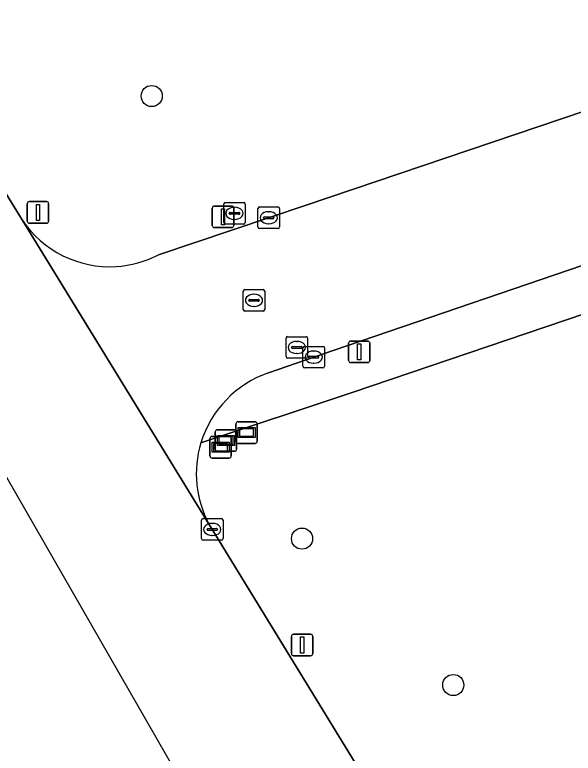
# Model space of a CAD drawing. Extents: x 160554 to 161248, y 385329 to 386506.
# Drawn here: x 160586.36 to 160612.27, y 386390.33 to 386424.56 of the extents above; entities that cross this region are included whole.
import ezdxf

# ---------------------------------------------------------------- set-up
doc = ezdxf.new("R2010")
doc.units = 0
for name, color, linetype in [('IMGEO_Berm_groen', 7, 'Continuous'), ('IMGEO_Boom', 7, 'Continuous'), ('IMGEO_Kolk', 7, 'Continuous'), ('IMGEO_Lichtmast', 7, 'Continuous'), ('IMGEO_Rijbaan_lokaal_gesloten', 7, 'Continuous'), ('IMGEO_Rijbaan_lokaal_open', 7, 'Continuous'), ('IMGEO_Rioolput', 7, 'Continuous'), ('IMGEO_Straatnaambord', 7, 'Continuous'), ('IMGEO_Verkeersbordpaal', 7, 'Continuous'), ('IMGEO_Verklikker', 7, 'Continuous'), ('IMGEO_Voetpad_open', 7, 'Continuous'), ('IMGEO_Wegwijzer', 7, 'Continuous')]:
    doc.layers.add(name, color=color, linetype=linetype)

msp = doc.modelspace()

# ---------------------------------------------------------------- linework, layer by layer
at = {"layer": 'IMGEO_Berm_groen'}
for points in [[(160574.843, 386434.398), (160575.107, 386433.887), (160575.337, 386433.52), (160576.169, 386432.153), (160586.699, 386415.048)], [(160593.021, 386413.431), (160599.884, 386415.738), (160613.921, 386420.482), (160612.792, 386423.842), (160614.51, 386424.418), (160615.578, 386421.077), (160615.708, 386421.112), (160630.383, 386426.042), (160631.881, 386426.564), (160636.504, 386428.174)], [(160638.766, 386419.492), (160638.043, 386419.263), (160602.004, 386407.052), (160594.996, 386404.718)], [(160595.384, 386400.931), (160604.549, 386385.977)]]:
    msp.add_lwpolyline(points, dxfattribs=at)
for centre, radius, start, end in [((160590.769, 386417.792), 4.908, 213.9851, 273.3905), ((160590.764, 386417.807), 4.923, 273.4362, 297.2865), ((160599.666, 386403.283), 4.886, 162.9208, 208.7789)]:
    msp.add_arc(centre, radius, start, end, dxfattribs=at)
at = {"layer": 'IMGEO_Boom'}
for centre in [(160592.714, 386420.795), (160599.685, 386400.276), (160606.702, 386393.49)]:
    msp.add_circle(centre, 0.489, dxfattribs=at)
at = {"layer": 'IMGEO_Kolk'}
for p, q in [((160597.641, 386414.726), (160597.641, 386415.578)), ((160597.716, 386415.652), (160598.568, 386415.652)), ((160598.642, 386415.578), (160598.642, 386414.726)), ((160597.9, 386415.146), (160597.9, 386415.158)), ((160598.338, 386415.109), (160597.94, 386415.109)), ((160597.943, 386415.195), (160598.341, 386415.195)), ((160598.129, 386415.432), (160598.154, 386415.432)), ((160598.384, 386415.158), (160598.384, 386415.146)), ((160598.152, 386414.872), (160598.127, 386414.872)), ((160598.568, 386414.652), (160597.716, 386414.652)), ((160599.728, 386408.264), (160599.728, 386409.116)), ((160599.803, 386409.19), (160600.655, 386409.19)), ((160600.216, 386408.97), (160600.241, 386408.97)), ((160600.729, 386409.116), (160600.729, 386408.264)), ((160599.987, 386408.684), (160599.987, 386408.696)), ((160600.425, 386408.647), (160600.027, 386408.647)), ((160600.03, 386408.733), (160600.428, 386408.733)), ((160600.471, 386408.696), (160600.471, 386408.684)), ((160600.239, 386408.41), (160600.214, 386408.41)), ((160600.655, 386408.19), (160599.803, 386408.19)), ((160595.022, 386400.278), (160595.022, 386401.13)), ((160595.097, 386401.204), (160595.949, 386401.204)), ((160596.023, 386401.13), (160596.023, 386400.278)), ((160595.324, 386400.747), (160595.722, 386400.747)), ((160595.51, 386400.984), (160595.535, 386400.984)), ((160595.281, 386400.698), (160595.281, 386400.71)), ((160595.719, 386400.661), (160595.321, 386400.661)), ((160595.533, 386400.424), (160595.508, 386400.424)), ((160595.765, 386400.71), (160595.765, 386400.698)), ((160595.949, 386400.204), (160595.097, 386400.204))]:
    msp.add_line(p, q, dxfattribs=at)
for points in [[(160597.641, 386414.726), (160597.641, 386415.578)], [(160597.716, 386415.652), (160598.568, 386415.652)], [(160598.642, 386415.578), (160598.642, 386414.726)], [(160598.568, 386414.652), (160597.716, 386414.652)], [(160599.728, 386408.264), (160599.728, 386409.116)], [(160599.803, 386409.19), (160600.655, 386409.19)], [(160600.729, 386409.116), (160600.729, 386408.264)], [(160600.655, 386408.19), (160599.803, 386408.19)], [(160595.022, 386400.278), (160595.022, 386401.13)], [(160595.097, 386401.204), (160595.949, 386401.204)], [(160596.023, 386401.13), (160596.023, 386400.278)], [(160595.949, 386400.204), (160595.097, 386400.204)]]:
    msp.add_lwpolyline(points, dxfattribs=at)
for centre, radius, start, end in [((160597.718, 386415.576), 0.0765, 91.552, 178.448), ((160597.718, 386415.576), 0.0765, 91.552, 178.448), ((160598.566, 386415.576), 0.0765, 1.552, 88.448), ((160598.566, 386415.576), 0.0765, 1.552, 88.448), ((160597.94, 386415.155), 0.0403, 85.8775, 175.7526), ((160597.937, 386415.145), 0.0366, 178.938, 274.7102), ((160598.341, 386415.152), 0.043, 264.8664, 352.4533), ((160598.345, 386415.157), 0.0386, 1.7309, 96.639), ((160597.718, 386414.728), 0.0765, 181.552, 268.448), ((160597.718, 386414.728), 0.0765, 181.552, 268.448), ((160598.566, 386414.728), 0.0765, 271.552, 358.448), ((160598.566, 386414.728), 0.0765, 271.552, 358.448), ((160599.805, 386409.114), 0.0765, 91.552, 178.448), ((160599.805, 386409.114), 0.0765, 91.552, 178.448), ((160600.653, 386409.114), 0.0765, 1.552, 88.448), ((160600.653, 386409.114), 0.0765, 1.552, 88.448), ((160600.027, 386408.693), 0.0403, 85.8775, 175.7526), ((160600.024, 386408.683), 0.0366, 178.938, 274.7102), ((160600.428, 386408.69), 0.043, 264.8664, 352.4533), ((160600.432, 386408.695), 0.0386, 1.7309, 96.639), ((160599.805, 386408.266), 0.0765, 181.552, 268.448), ((160599.805, 386408.266), 0.0765, 181.552, 268.448), ((160600.653, 386408.266), 0.0765, 271.552, 358.448), ((160600.653, 386408.266), 0.0765, 271.552, 358.448), ((160595.099, 386401.128), 0.0765, 91.552, 178.448), ((160595.099, 386401.128), 0.0765, 91.552, 178.448), ((160595.947, 386401.128), 0.0765, 1.552, 88.448), ((160595.947, 386401.128), 0.0765, 1.552, 88.448), ((160595.321, 386400.707), 0.0403, 85.8775, 175.7526), ((160595.726, 386400.709), 0.0386, 1.7309, 96.639), ((160595.318, 386400.697), 0.0366, 178.938, 274.7102), ((160595.722, 386400.704), 0.043, 264.8664, 352.4533), ((160595.099, 386400.28), 0.0765, 181.552, 268.448), ((160595.099, 386400.28), 0.0765, 181.552, 268.448), ((160595.947, 386400.28), 0.0765, 271.552, 358.448), ((160595.947, 386400.28), 0.0765, 271.552, 358.448)]:
    msp.add_arc(centre, radius, start, end, dxfattribs=at)
for centre, major_axis, ratio, start_param, end_param in [((160598.128, 386415.152), (-0.387, 0.002), 0.722429, 4.712389, 7.853982), ((160598.153, 386415.152), (-0.39, 0.002), 0.717154, 1.570796, 4.712389), ((160600.215, 386408.69), (-0.387, 0.002), 0.722429, 4.712389, 7.853982), ((160600.24, 386408.69), (-0.39, 0.002), 0.717154, 1.570796, 4.712389), ((160595.509, 386400.704), (-0.387, 0.002), 0.722429, 4.712389, 7.853982), ((160595.534, 386400.704), (-0.39, 0.002), 0.717154, 1.570796, 4.712389)]:
    msp.add_ellipse(centre, major_axis=major_axis, ratio=ratio, start_param=start_param, end_param=end_param, dxfattribs=at)
at = {"layer": 'IMGEO_Lichtmast'}
for p, q in [((160601.844, 386408.536), (160601.844, 386409.336)), ((160601.844, 386409.336), (160601.844, 386408.536)), ((160601.944, 386409.436), (160602.734, 386409.436)), ((160602.734, 386409.436), (160601.944, 386409.436)), ((160602.834, 386409.336), (160602.834, 386408.536)), ((160602.834, 386408.536), (160602.834, 386409.336)), ((160602.734, 386408.436), (160601.944, 386408.436)), ((160601.944, 386408.436), (160602.734, 386408.436))]:
    msp.add_line(p, q, dxfattribs=at)
msp.add_lwpolyline([(160602.264, 386409.311), (160602.414, 386409.311), (160602.414, 386408.561), (160602.264, 386408.561), (160602.264, 386409.311)], dxfattribs=at)
for centre, start, end in [((160601.944, 386409.336), 90, 180), ((160601.944, 386409.336), 90, 180), ((160602.734, 386409.336), 0, 90), ((160602.734, 386409.336), 360, 90), ((160601.944, 386408.536), 180, 270), ((160601.944, 386408.536), 180, 270), ((160602.734, 386408.536), 270, 0), ((160602.734, 386408.536), 270, 0)]:
    msp.add_arc(centre, 0.1, start, end, dxfattribs=at)
at = {"layer": 'IMGEO_Rijbaan_lokaal_gesloten'}
for points in [[(160568.029, 386440.655), (160562.767, 386437.281), (160562.767, 386437.281), (160583.152, 386408.014), (160602.223, 386374.893), (160619.632, 386342.829), (160627.151, 386322.494), (160666.177, 386147.12), (160667.311, 386142.022), (160709.137, 385951.327), (160715.986, 385920.097)], [(160604.549, 386385.977), (160595.384, 386400.931), (160586.699, 386415.048), (160576.169, 386432.153), (160575.337, 386433.52), (160575.107, 386433.887), (160574.843, 386434.398)]]:
    msp.add_lwpolyline(points, dxfattribs=at)
at = {"layer": 'IMGEO_Rijbaan_lokaal_open'}
for points in [[(160632.508, 386419.615), (160634.069, 386420.131), (160631.881, 386426.564), (160630.383, 386426.042), (160615.708, 386421.112), (160615.578, 386421.077), (160613.921, 386420.482), (160599.884, 386415.738), (160593.021, 386413.431)], [(160598.134, 386407.967), (160601.131, 386409.002), (160617.849, 386414.696), (160632.508, 386419.615)], [(160586.699, 386415.048), (160595.384, 386400.931)]]:
    msp.add_lwpolyline(points, dxfattribs=at)
for centre, radius, start, end in [((160590.769, 386417.792), 4.908, 213.9851, 273.3905), ((160590.764, 386417.807), 4.923, 273.4362, 297.2865), ((160599.773, 386403.244), 4.999, 109.1377, 162.8535), ((160599.666, 386403.283), 4.886, 162.9208, 208.7789)]:
    msp.add_arc(centre, radius, start, end, dxfattribs=at)
at = {"layer": 'IMGEO_Rioolput'}
for p, q in [((160596.127, 386415.855), (160596.979, 386415.855)), ((160596.052, 386414.929), (160596.052, 386415.781)), ((160596.54, 386415.635), (160596.565, 386415.635)), ((160597.053, 386415.781), (160597.053, 386414.929)), ((160596.311, 386415.349), (160596.311, 386415.361)), ((160596.749, 386415.312), (160596.351, 386415.312)), ((160596.354, 386415.398), (160596.752, 386415.398)), ((160596.795, 386415.361), (160596.795, 386415.349)), ((160596.979, 386414.855), (160596.127, 386414.855)), ((160596.563, 386415.075), (160596.538, 386415.075)), ((160596.956, 386410.898), (160596.956, 386411.75)), ((160597.031, 386411.824), (160597.883, 386411.824)), ((160597.957, 386411.75), (160597.957, 386410.898)), ((160597.258, 386411.367), (160597.656, 386411.367)), ((160597.444, 386411.604), (160597.469, 386411.604)), ((160597.215, 386411.318), (160597.215, 386411.33)), ((160597.653, 386411.281), (160597.255, 386411.281)), ((160597.467, 386411.044), (160597.442, 386411.044)), ((160597.699, 386411.33), (160597.699, 386411.318)), ((160597.883, 386410.824), (160597.031, 386410.824)), ((160599.018, 386409.639), (160599.87, 386409.639)), ((160598.943, 386408.713), (160598.943, 386409.565)), ((160599.431, 386409.419), (160599.456, 386409.419)), ((160599.944, 386409.565), (160599.944, 386408.713)), ((160599.202, 386409.133), (160599.202, 386409.145)), ((160599.64, 386409.096), (160599.242, 386409.096)), ((160599.245, 386409.182), (160599.643, 386409.182)), ((160599.686, 386409.145), (160599.686, 386409.133)), ((160599.87, 386408.639), (160599.018, 386408.639)), ((160599.454, 386408.859), (160599.429, 386408.859))]:
    msp.add_line(p, q, dxfattribs=at)
for points in [[(160596.127, 386415.855), (160596.979, 386415.855)], [(160596.052, 386414.929), (160596.052, 386415.781)], [(160597.053, 386415.781), (160597.053, 386414.929)], [(160596.979, 386414.855), (160596.127, 386414.855)], [(160596.956, 386410.898), (160596.956, 386411.75)], [(160597.031, 386411.824), (160597.883, 386411.824)], [(160597.957, 386411.75), (160597.957, 386410.898)], [(160597.883, 386410.824), (160597.031, 386410.824)], [(160599.018, 386409.639), (160599.87, 386409.639)], [(160598.943, 386408.713), (160598.943, 386409.565)], [(160599.944, 386409.565), (160599.944, 386408.713)], [(160599.87, 386408.639), (160599.018, 386408.639)]]:
    msp.add_lwpolyline(points, dxfattribs=at)
for centre, radius, start, end in [((160596.129, 386415.779), 0.0765, 91.552, 178.448), ((160596.129, 386415.779), 0.0765, 91.552, 178.448), ((160596.977, 386415.779), 0.0765, 1.552, 88.448), ((160596.977, 386415.779), 0.0765, 1.552, 88.448), ((160596.351, 386415.358), 0.0403, 85.8775, 175.7526), ((160596.348, 386415.348), 0.0366, 178.938, 274.7102), ((160596.752, 386415.355), 0.043, 264.8664, 352.4533), ((160596.756, 386415.36), 0.0386, 1.7309, 96.639), ((160596.129, 386414.931), 0.0765, 181.552, 268.448), ((160596.129, 386414.931), 0.0765, 181.552, 268.448), ((160596.977, 386414.931), 0.0765, 271.552, 358.448), ((160596.977, 386414.931), 0.0765, 271.552, 358.448), ((160597.033, 386411.748), 0.0765, 91.552, 178.448), ((160597.033, 386411.748), 0.0765, 91.552, 178.448), ((160597.881, 386411.748), 0.0765, 1.552, 88.448), ((160597.881, 386411.748), 0.0765, 1.552, 88.448), ((160597.255, 386411.327), 0.0403, 85.8775, 175.7526), ((160597.66, 386411.329), 0.0386, 1.7309, 96.639), ((160597.252, 386411.317), 0.0366, 178.938, 274.7102), ((160597.656, 386411.324), 0.043, 264.8664, 352.4533), ((160597.033, 386410.9), 0.0765, 181.552, 268.448), ((160597.033, 386410.9), 0.0765, 181.552, 268.448), ((160597.881, 386410.9), 0.0765, 271.552, 358.448), ((160597.881, 386410.9), 0.0765, 271.552, 358.448), ((160599.02, 386409.563), 0.0765, 91.552, 178.448), ((160599.02, 386409.563), 0.0765, 91.552, 178.448), ((160599.868, 386409.563), 0.0765, 1.552, 88.448), ((160599.868, 386409.563), 0.0765, 1.552, 88.448), ((160599.242, 386409.142), 0.0403, 85.8775, 175.7526), ((160599.239, 386409.132), 0.0366, 178.938, 274.7102), ((160599.643, 386409.139), 0.043, 264.8664, 352.4533), ((160599.647, 386409.144), 0.0386, 1.7309, 96.639), ((160599.02, 386408.715), 0.0765, 181.552, 268.448), ((160599.02, 386408.715), 0.0765, 181.552, 268.448), ((160599.868, 386408.715), 0.0765, 271.552, 358.448), ((160599.868, 386408.715), 0.0765, 271.552, 358.448)]:
    msp.add_arc(centre, radius, start, end, dxfattribs=at)
for centre, major_axis, ratio, start_param, end_param in [((160596.539, 386415.355), (-0.387, 0.002), 0.722429, 4.712389, 7.853982), ((160596.564, 386415.355), (-0.39, 0.002), 0.717154, 1.570796, 4.712389), ((160597.443, 386411.324), (-0.387, 0.002), 0.722429, 4.712389, 7.853982), ((160597.468, 386411.324), (-0.39, 0.002), 0.717154, 1.570796, 4.712389), ((160599.43, 386409.139), (-0.387, 0.002), 0.722429, 4.712389, 7.853982), ((160599.455, 386409.139), (-0.39, 0.002), 0.717154, 1.570796, 4.712389)]:
    msp.add_ellipse(centre, major_axis=major_axis, ratio=ratio, start_param=start_param, end_param=end_param, dxfattribs=at)
at = {"layer": 'IMGEO_Straatnaambord'}
for p, q in [((160595.411, 386404.112), (160595.411, 386404.912)), ((160595.411, 386404.912), (160595.411, 386404.112)), ((160595.511, 386405.012), (160596.301, 386405.012)), ((160596.301, 386405.012), (160595.511, 386405.012)), ((160596.401, 386404.912), (160596.401, 386404.112)), ((160596.401, 386404.112), (160596.401, 386404.912)), ((160596.301, 386404.012), (160595.511, 386404.012)), ((160595.511, 386404.012), (160596.301, 386404.012))]:
    msp.add_line(p, q, dxfattribs=at)
for points in [[(160595.512, 386404.744), (160596.3, 386404.744), (160596.3, 386404.28), (160595.512, 386404.28), (160595.512, 386404.744)], [(160595.577, 386404.679), (160595.577, 386404.345), (160596.235, 386404.345), (160596.235, 386404.679), (160595.577, 386404.679)]]:
    msp.add_lwpolyline(points, dxfattribs=at)
for centre, start, end in [((160595.511, 386404.912), 90, 180), ((160595.511, 386404.912), 90, 180), ((160596.301, 386404.912), 0, 90), ((160596.301, 386404.912), 360, 90), ((160595.511, 386404.112), 180, 270), ((160595.511, 386404.112), 180, 270), ((160596.301, 386404.112), 270, 0), ((160596.301, 386404.112), 270, 0)]:
    msp.add_arc(centre, 0.1, start, end, dxfattribs=at)
at = {"layer": 'IMGEO_Verkeersbordpaal'}
for p, q in [((160586.943, 386414.998), (160586.943, 386415.798)), ((160586.943, 386415.798), (160586.943, 386414.998)), ((160587.043, 386415.898), (160587.833, 386415.898)), ((160587.833, 386415.898), (160587.043, 386415.898)), ((160587.933, 386415.798), (160587.933, 386414.998)), ((160587.933, 386414.998), (160587.933, 386415.798)), ((160595.525, 386414.795), (160595.525, 386415.595)), ((160595.525, 386415.595), (160595.525, 386414.795)), ((160595.625, 386415.695), (160596.415, 386415.695)), ((160596.415, 386415.695), (160595.625, 386415.695)), ((160596.515, 386415.595), (160596.515, 386414.795)), ((160596.515, 386414.795), (160596.515, 386415.595)), ((160587.833, 386414.898), (160587.043, 386414.898)), ((160587.043, 386414.898), (160587.833, 386414.898)), ((160596.415, 386414.695), (160595.625, 386414.695)), ((160595.625, 386414.695), (160596.415, 386414.695)), ((160599.196, 386394.944), (160599.196, 386395.744)), ((160599.196, 386395.744), (160599.196, 386394.944)), ((160599.296, 386395.844), (160600.086, 386395.844)), ((160600.086, 386395.844), (160599.296, 386395.844)), ((160600.186, 386395.744), (160600.186, 386394.944)), ((160600.186, 386394.944), (160600.186, 386395.744)), ((160600.086, 386394.844), (160599.296, 386394.844)), ((160599.296, 386394.844), (160600.086, 386394.844))]:
    msp.add_line(p, q, dxfattribs=at)
for points in [[(160587.363, 386415.773), (160587.513, 386415.773), (160587.513, 386415.023), (160587.363, 386415.023), (160587.363, 386415.773)], [(160595.945, 386415.57), (160596.095, 386415.57), (160596.095, 386414.82), (160595.945, 386414.82), (160595.945, 386415.57)], [(160599.616, 386395.719), (160599.766, 386395.719), (160599.766, 386394.969), (160599.616, 386394.969), (160599.616, 386395.719)]]:
    msp.add_lwpolyline(points, dxfattribs=at)
for centre, start, end in [((160587.043, 386415.798), 90, 180), ((160587.043, 386415.798), 90, 180), ((160587.833, 386415.798), 0, 90), ((160587.833, 386415.798), 360, 90), ((160595.625, 386415.595), 90, 180), ((160595.625, 386415.595), 90, 180), ((160596.415, 386415.595), 0, 90), ((160596.415, 386415.595), 360, 90), ((160587.043, 386414.998), 180, 270), ((160587.043, 386414.998), 180, 270), ((160587.833, 386414.998), 270, 0), ((160587.833, 386414.998), 270, 0), ((160595.625, 386414.795), 180, 270), ((160595.625, 386414.795), 180, 270), ((160596.415, 386414.795), 270, 0), ((160596.415, 386414.795), 270, 0), ((160599.296, 386395.744), 90, 180), ((160599.296, 386395.744), 90, 180), ((160600.086, 386395.744), 0, 90), ((160600.086, 386395.744), 360, 90), ((160599.296, 386394.944), 180, 270), ((160599.296, 386394.944), 180, 270), ((160600.086, 386394.944), 270, 0), ((160600.086, 386394.944), 270, 0)]:
    msp.add_arc(centre, 0.1, start, end, dxfattribs=at)
at = {"layer": 'IMGEO_Verklikker'}
for p, q in [((160595.663, 386404.426), (160595.663, 386405.226)), ((160595.663, 386405.226), (160595.663, 386404.426)), ((160595.763, 386405.326), (160596.553, 386405.326)), ((160596.553, 386405.326), (160595.763, 386405.326)), ((160596.653, 386405.226), (160596.653, 386404.426)), ((160596.653, 386404.426), (160596.653, 386405.226)), ((160596.553, 386404.326), (160595.763, 386404.326)), ((160595.763, 386404.326), (160596.553, 386404.326))]:
    msp.add_line(p, q, dxfattribs=at)
for points in [[(160595.764, 386405.058), (160596.552, 386405.058), (160596.552, 386404.594), (160595.764, 386404.594), (160595.764, 386405.058)], [(160595.829, 386404.993), (160595.829, 386404.659), (160596.487, 386404.659), (160596.487, 386404.993), (160595.829, 386404.993)]]:
    msp.add_lwpolyline(points, dxfattribs=at)
for centre, start, end in [((160595.763, 386405.226), 90, 180), ((160595.763, 386405.226), 90, 180), ((160596.553, 386405.226), 0, 90), ((160596.553, 386405.226), 360, 90), ((160595.763, 386404.426), 180, 270), ((160595.763, 386404.426), 180, 270), ((160596.553, 386404.426), 270, 0), ((160596.553, 386404.426), 270, 0)]:
    msp.add_arc(centre, 0.1, start, end, dxfattribs=at)
at = {"layer": 'IMGEO_Voetpad_open'}
for points in [[(160636.074, 386420.794), (160634.069, 386420.131), (160632.508, 386419.615), (160617.849, 386414.696), (160601.131, 386409.002), (160598.134, 386407.967)], [(160594.996, 386404.718), (160602.004, 386407.052), (160638.043, 386419.263)]]:
    msp.add_lwpolyline(points, dxfattribs=at)
msp.add_arc((160599.773, 386403.244), 4.999, 109.1377, 162.8535, dxfattribs=at)
at = {"layer": 'IMGEO_Wegwijzer'}
for p, q in [((160596.618, 386404.793), (160596.618, 386405.593)), ((160596.618, 386405.593), (160596.618, 386404.793)), ((160596.718, 386405.693), (160597.508, 386405.693)), ((160597.508, 386405.693), (160596.718, 386405.693)), ((160597.608, 386405.593), (160597.608, 386404.793)), ((160597.608, 386404.793), (160597.608, 386405.593)), ((160597.508, 386404.693), (160596.718, 386404.693)), ((160596.718, 386404.693), (160597.508, 386404.693))]:
    msp.add_line(p, q, dxfattribs=at)
for points in [[(160596.719, 386405.425), (160597.507, 386405.425), (160597.507, 386404.961), (160596.719, 386404.961), (160596.719, 386405.425)], [(160596.784, 386405.36), (160596.784, 386405.026), (160597.442, 386405.026), (160597.442, 386405.36), (160596.784, 386405.36)]]:
    msp.add_lwpolyline(points, dxfattribs=at)
for centre, start, end in [((160596.718, 386405.593), 90, 180), ((160596.718, 386405.593), 90, 180), ((160597.508, 386405.593), 0, 90), ((160597.508, 386405.593), 360, 90), ((160596.718, 386404.793), 180, 270), ((160596.718, 386404.793), 180, 270), ((160597.508, 386404.793), 270, 0), ((160597.508, 386404.793), 270, 0)]:
    msp.add_arc(centre, 0.1, start, end, dxfattribs=at)

doc.saveas('drawing.dxf')
